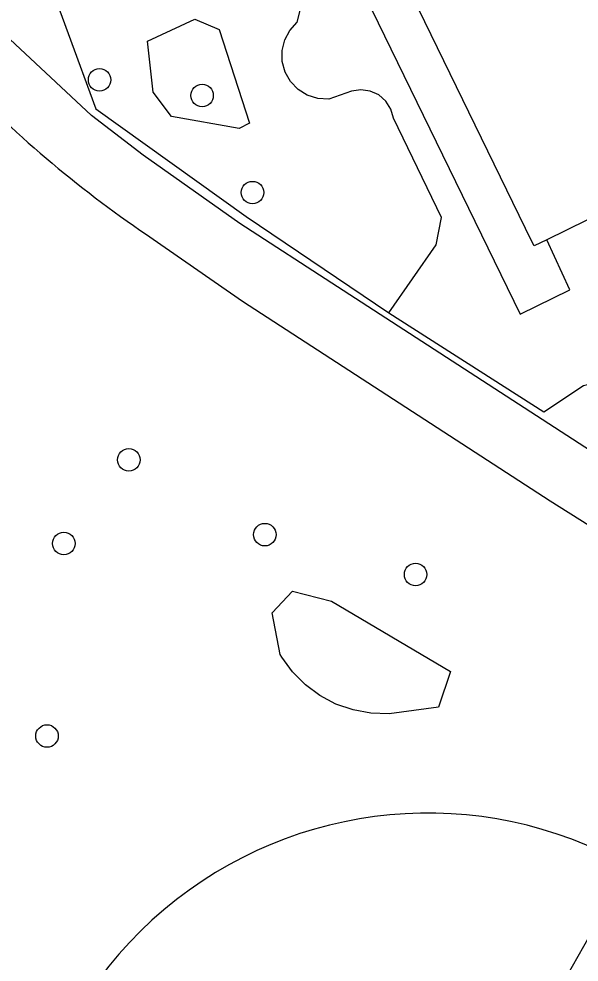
# Model space of a CAD drawing. Extents: x 159040 to 160094, y 381214 to 382518.
# Drawn here: x 159164.36 to 159188.7, y 381534.73 to 381575.68 of the extents above; entities that cross this region are included whole.
import ezdxf

# ---------------------------------------------------------------- set-up
doc = ezdxf.new("R2010")
doc.units = 0
for name, color, linetype in [('IMGEO_Boom', 7, 'Continuous'), ('IMGEO_Groenvoorziening', 7, 'Continuous'), ('IMGEO_Pand', 7, 'Continuous'), ('IMGEO_Voetpad_gesloten', 7, 'Continuous'), ('IMGEO_Voetpad_open', 7, 'Continuous')]:
    doc.layers.add(name, color=color, linetype=linetype)

msp = doc.modelspace()

# ---------------------------------------------------------------- linework, layer by layer
at = {"layer": 'IMGEO_Boom'}
for centre in [(159167.87, 381573.03), (159172.321, 381572.352), (159174.508, 381568.134), (159169.139, 381556.534), (159175.05, 381553.286), (159166.319, 381552.897), (159181.596, 381551.557), (159165.585, 381544.543)]:
    msp.add_circle(centre, 0.489, dxfattribs=at)
at = {"layer": 'IMGEO_Groenvoorziening'}
for points in [[(159164.467, 381604.911), (159164.39, 381602.351), (159164.643, 381596.98), (159166.457, 381589.154), (159169.027, 381580.869), (159165.31, 381578.321), (159167.702, 381571.776), (159174.236, 381567.092), (159180.427, 381562.914)], [(159173.515, 381588.76), (159186.135, 381562.853), (159188.296, 381563.919), (159187.29, 381566.088)], [(159180.427, 381562.914), (159182.483, 381565.873), (159182.722, 381567.048), (159180.634, 381571.362), (159180.525, 381571.752), (159180.306, 381572.1), (159179.996, 381572.371), (159179.621, 381572.542), (159179.214, 381572.597), (159178.807, 381572.534), (159177.822, 381572.196), (159177.347, 381572.218), (159176.893, 381572.358), (159176.489, 381572.607), (159176.159, 381572.95), (159175.925, 381573.363), (159175.801, 381573.822), (159175.796, 381574.297), (159175.91, 381574.759), (159176.135, 381575.177), (159176.458, 381575.526), (159177.08, 381578.012)], [(159173.07, 381575.217), (159174.38, 381571.152), (159173.936, 381570.912), (159170.993, 381571.44), (159170.203, 381572.499), (159169.948, 381574.71), (159172.011, 381575.661), (159173.07, 381575.217)], [(159180.427, 381562.914), (159187.166, 381558.623), (159188.887, 381559.765), (159193.584, 381560.916), (159198.172, 381562.945), (159202.157, 381564.208)], [(159176.807, 381546.768), (159176.252, 381547.327), (159175.788, 381547.964), (159175.72, 381548.077), (159175.369, 381549.898), (159176.249, 381550.834), (159177.943, 381550.401), (159183.105, 381547.338), (159182.596, 381545.796), (159180.445, 381545.513), (159179.657, 381545.535), (159178.882, 381545.676), (159178.138, 381545.933), (159177.44, 381546.3), (159176.807, 381546.768)]]:
    msp.add_lwpolyline(points, dxfattribs=at)
msp.add_arc((159182.126, 381523.448), 17.751, 60.4649, 199.9506, dxfattribs=at)
at = {"layer": 'IMGEO_Pand'}
for points in [[(159187.29, 381566.088), (159186.744, 381565.827), (159186.648, 381566.016), (159177.09, 381585.626), (159176.978, 381585.842)], [(159200.691, 381567.278), (159192.85, 381563.462), (159190.778, 381567.798), (159187.29, 381566.088)]]:
    msp.add_lwpolyline(points, dxfattribs=at)
at = {"layer": 'IMGEO_Voetpad_gesloten'}
for points in [[(159197.939, 381551.409), (159188.941, 381557.082), (159178.197, 381564.042), (159173.956, 381566.79), (159169.761, 381569.755), (159167.523, 381571.482), (159162.64, 381576.028), (159165.001, 381578.43), (159165.796, 381579.144), (159166.682, 381579.646), (159168.777, 381580.968), (159166.207, 381589.129), (159164.916, 381594.461), (159164.411, 381597.386), (159164.195, 381600.228), (159164.238, 381605.361), (159164.79, 381610.079)], [(159170.192, 381566.118), (159174.078, 381563.426), (159187.447, 381554.752), (159196.616, 381548.975)]]:
    msp.add_lwpolyline(points, dxfattribs=at)
msp.add_arc((159198.586, 381608.526), 51.036, 223.8929, 236.1955, dxfattribs=at)
at = {"layer": 'IMGEO_Voetpad_open'}
msp.add_lwpolyline([(159173.453, 381507.955), (159176.296, 381513.115), (159179.604, 381518.88), (159180.292, 381520.169), (159180.696, 381520.785), (159188.162, 381534.124), (159190.876, 381538.892)], dxfattribs=at)

doc.saveas('drawing.dxf')
